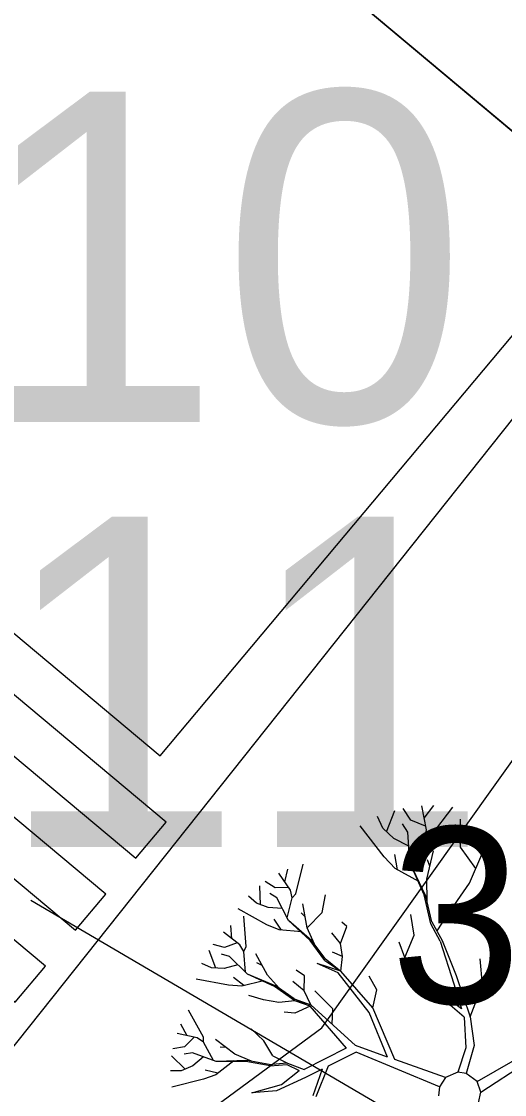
# Model space of a CAD drawing. Extents: x -438233 to -437334, y -1133133 to -1132623.
# Drawn here: x -437570.669 to -437568.614, y -1132701.98 to -1132697.412 of the extents above; entities that cross this region are included whole.
import ezdxf

# ---------------------------------------------------------------- set-up
doc = ezdxf.new("R2010")
doc.units = 0
for name, color, linetype in [('Vrstva 1', 7, 'Continuous'), ('Vrstva 11', 7, 'Continuous'), ('Vrstva 3', 7, 'Continuous'), ('Vrstva 50', 7, 'Continuous'), ('Vrstva 53', 7, 'Continuous'), ('Vrstva 55', 7, 'Continuous'), ('XR$3$Okno', 7, 'Continuous')]:
    doc.layers.add(name, color=color, linetype=linetype)

msp = doc.modelspace()

# ---------------------------------------------------------------- linework, layer by layer
at = {"layer": 'Vrstva 1'}
for p, q in [((-437569.013, -1132700.812), (-437569.0461, -1132700.7617)), ((-437568.9464, -1132700.8531), (-437568.966, -1132700.7505)), ((-437568.956, -1132700.8032), (-437568.9153, -1132700.7493)), ((-437568.9288, -1132700.8816), (-437568.8337, -1132700.7571)), ((-437569.1324, -1132700.846), (-437569.1544, -1132700.7968)), ((-437569.1164, -1132700.8612), (-437569.0814, -1132700.7706)), ((-437568.9501, -1132700.8372), (-437569.013, -1132700.812)), ((-437568.8019, -1132700.9269), (-437568.8011, -1132700.8071)), ((-437569.1262, -1132700.968), (-437569.2289, -1132700.8357)), ((-437569.0858, -1132700.8904), (-437569.1324, -1132700.846)), ((-437569.0255, -1132700.8624), (-437569.0486, -1132700.8269)), ((-437568.9533, -1132700.8931), (-437568.9464, -1132700.8531)), ((-437569.0216, -1132700.9225), (-437569.0858, -1132700.8904)), ((-437569.0172, -1132700.9918), (-437569.0255, -1132700.8624)), ((-437569.0179, -1132700.9761), (-437568.9533, -1132700.8931)), ((-437568.9533, -1132700.8931), (-437568.9288, -1132700.8816)), ((-437568.7107, -1132700.9573), (-437568.72, -1132700.8857)), ((-437568.9447, -1132701.0629), (-437568.916, -1132700.9421)), ((-437568.7359, -1132701.0168), (-437568.8019, -1132700.9269)), ((-437569.0792, -1132701.017), (-437569.1262, -1132700.968)), ((-437569.0691, -1132701.0227), (-437569.0812, -1132700.9573)), ((-437568.9564, -1132701.1297), (-437569.0172, -1132700.9918)), ((-437568.9486, -1132701.1346), (-437569.0172, -1132700.9918)), ((-437568.9315, -1132701.0075), (-437568.9425, -1132700.9808)), ((-437568.7627, -1132701.0793), (-437568.7107, -1132700.9573)), ((-437569.5251, -1132701.1096), (-437569.5743, -1132701.0376)), ((-437569.5489, -1132701.0746), (-437569.5356, -1132701.02)), ((-437569.5023, -1132701.1256), (-437569.4707, -1132700.9987)), ((-437568.9785, -1132701.0722), (-437569.0792, -1132701.017)), ((-437569.59, -1132701.1001), (-437569.6319, -1132701.0729)), ((-437568.944, -1132701.155), (-437568.9447, -1132701.0629)), ((-437568.8815, -1132701.25), (-437568.7627, -1132701.0793)), ((-437569.6699, -1132701.1655), (-437569.703, -1132701.1351)), ((-437569.6525, -1132701.1719), (-437569.6557, -1132701.091)), ((-437569.5824, -1132701.1427), (-437569.6121, -1132701.1234)), ((-437569.5334, -1132701.0986), (-437569.59, -1132701.1001)), ((-437569.5173, -1132701.1422), (-437569.5251, -1132701.1096)), ((-437569.5173, -1132701.1422), (-437569.5023, -1132701.1256)), ((-437569.3901, -1132701.2052), (-437569.3759, -1132701.1302)), ((-437568.9275, -1132701.2537), (-437568.9564, -1132701.1297)), ((-437568.9229, -1132701.2442), (-437568.9486, -1132701.1346)), ((-437569.6194, -1132701.1841), (-437569.6699, -1132701.1655)), ((-437569.5334, -1132701.2388), (-437569.5824, -1132701.1427)), ((-437569.5393, -1132701.2272), (-437569.5173, -1132701.1422)), ((-437569.4543, -1132701.2694), (-437569.4722, -1132701.1675)), ((-437569.6248, -1132701.2569), (-437569.7468, -1132701.1898)), ((-437569.714, -1132701.35), (-437569.724, -1132701.2197)), ((-437569.5599, -1132701.1876), (-437569.6194, -1132701.1841)), ((-437569.4626, -1132701.2228), (-437569.4798, -1132701.2059)), ((-437569.4543, -1132701.2694), (-437569.3901, -1132701.2052)), ((-437568.9993, -1132701.301), (-437569.0135, -1132701.214)), ((-437569.7745, -1132701.3164), (-437569.7792, -1132701.2601)), ((-437569.5726, -1132701.2789), (-437569.6248, -1132701.2569)), ((-437569.5628, -1132701.2799), (-437569.5937, -1132701.2336)), ((-437569.4413, -1132701.3243), (-437569.5334, -1132701.2388)), ((-437569.4337, -1132701.3255), (-437569.5334, -1132701.2388)), ((-437569.4232, -1132701.3395), (-437569.4543, -1132701.2694)), ((-437569.3119, -1132701.3368), (-437569.2847, -1132701.265)), ((-437569.2847, -1132701.265), (-437569.3066, -1132701.2459)), ((-437568.8874, -1132701.3275), (-437568.9275, -1132701.2537)), ((-437568.9229, -1132701.2442), (-437568.8798, -1132701.3235)), ((-437568.8815, -1132701.25), (-437568.9021, -1132701.2829)), ((-437569.7407, -1132701.3419), (-437569.81, -1132701.2892)), ((-437569.4773, -1132701.2875), (-437569.5726, -1132701.2789)), ((-437569.3119, -1132701.3368), (-437569.3487, -1132701.2919)), ((-437569.0383, -1132701.3958), (-437568.9993, -1132701.301)), ((-437569.8051, -1132701.3534), (-437569.8534, -1132701.3409)), ((-437569.7517, -1132701.3343), (-437569.8051, -1132701.3534)), ((-437569.7228, -1132701.3706), (-437569.7407, -1132701.3419)), ((-437569.7228, -1132701.3706), (-437569.714, -1132701.35)), ((-437569.3783, -1132701.4098), (-437569.4413, -1132701.3243)), ((-437569.3778, -1132701.401), (-437569.4337, -1132701.3255)), ((-437569.3036, -1132701.3921), (-437569.3119, -1132701.3368)), ((-437569.0383, -1132701.3958), (-437569.063, -1132701.3306)), ((-437568.8874, -1132701.3275), (-437568.8303, -1132701.5085)), ((-437568.8798, -1132701.3235), (-437568.8197, -1132701.4735)), ((-437569.8421, -1132701.4416), (-437569.8705, -1132701.3659)), ((-437569.7848, -1132701.3919), (-437569.8188, -1132701.3826)), ((-437569.7076, -1132701.4673), (-437569.7848, -1132701.3919)), ((-437569.7169, -1132701.4585), (-437569.7228, -1132701.3706)), ((-437569.6231, -1132701.4718), (-437569.6723, -1132701.3804)), ((-437569.3778, -1132701.401), (-437569.3778, -1132701.401)), ((-437569.3778, -1132701.401), (-437569.3107, -1132701.4541)), ((-437569.3036, -1132701.3921), (-437569.3467, -1132701.3738)), ((-437569.3107, -1132701.4541), (-437569.3036, -1132701.3921)), ((-437568.9248, -1132701.5188), (-437569.0383, -1132701.3958)), ((-437568.9449, -1132701.5139), (-437569.0383, -1132701.3958)), ((-437568.7083, -1132701.5132), (-437568.7173, -1132701.4019)), ((-437569.8603, -1132701.4409), (-437569.9014, -1132701.4225)), ((-437569.8068, -1132701.4428), (-437569.8603, -1132701.4409)), ((-437569.7493, -1132701.4269), (-437569.8068, -1132701.4428)), ((-437569.6456, -1132701.4299), (-437569.6674, -1132701.4191)), ((-437569.4648, -1132701.4747), (-437569.5013, -1132701.4504)), ((-437569.3215, -1132701.462), (-437569.4117, -1132701.422)), ((-437569.3107, -1132701.4541), (-437569.4117, -1132701.422)), ((-437569.3783, -1132701.4098), (-437569.3107, -1132701.4541)), ((-437569.174, -1132701.6112), (-437569.3107, -1132701.4541)), ((-437569.789, -1132701.5134), (-437569.9257, -1132701.4882)), ((-437569.7228, -1132701.5156), (-437569.7669, -1132701.4816)), ((-437569.6393, -1132701.4963), (-437569.7324, -1132701.5178)), ((-437569.5934, -1132701.5198), (-437569.7076, -1132701.4673)), ((-437569.5861, -1132701.5183), (-437569.7076, -1132701.4673)), ((-437569.5714, -1132701.5284), (-437569.6231, -1132701.4718)), ((-437569.4673, -1132701.5384), (-437569.5143, -1132701.499)), ((-437569.4673, -1132701.5384), (-437569.4648, -1132701.4747)), ((-437569.1894, -1132701.6303), (-437569.3215, -1132701.462)), ((-437569.1576, -1132701.5335), (-437569.1899, -1132701.4754)), ((-437568.8197, -1132701.4735), (-437568.7604, -1132701.6489)), ((-437569.7324, -1132701.5178), (-437569.789, -1132701.5134)), ((-437569.5067, -1132701.5805), (-437569.5934, -1132701.5198)), ((-437569.5089, -1132701.5722), (-437569.5861, -1132701.5183)), ((-437569.4384, -1132701.5974), (-437569.4673, -1132701.5384)), ((-437569.345, -1132701.6148), (-437569.4207, -1132701.5386)), ((-437569.174, -1132701.6112), (-437569.1576, -1132701.5335)), ((-437568.7859, -1132701.6501), (-437568.9449, -1132701.5139)), ((-437568.7967, -1132701.6153), (-437568.9248, -1132701.5188)), ((-437568.8303, -1132701.5085), (-437568.7967, -1132701.6153)), ((-437568.7604, -1132701.6489), (-437568.7083, -1132701.5132)), ((-437569.6395, -1132701.5761), (-437569.7025, -1132701.558)), ((-437569.5743, -1132701.5879), (-437569.6395, -1132701.5761)), ((-437569.5067, -1132701.5805), (-437569.5743, -1132701.5879)), ((-437569.5089, -1132701.5722), (-437569.4384, -1132701.5974)), ((-437569.4384, -1132701.5974), (-437569.5067, -1132701.5805)), ((-437569.4406, -1132701.6041), (-437569.5067, -1132701.5805)), ((-437569.895, -1132701.7349), (-437569.9585, -1132701.6207)), ((-437569.5067, -1132701.633), (-437569.5518, -1132701.6286)), ((-437569.4406, -1132701.6041), (-437569.5067, -1132701.633)), ((-437569.2867, -1132701.7822), (-437569.4406, -1132701.6041)), ((-437569.2482, -1132701.7716), (-437569.4384, -1132701.5974)), ((-437569.3482, -1132701.6798), (-437569.345, -1132701.6148)), ((-437569.1115, -1132701.8199), (-437569.1894, -1132701.6303)), ((-437569.0814, -1132701.8304), (-437569.174, -1132701.6112)), ((-437569.9639, -1132701.7295), (-437569.9916, -1132701.6807)), ((-437568.7859, -1132701.6501), (-437568.7793, -1132701.7802)), ((-437568.7604, -1132701.6489), (-437568.7438, -1132701.7704)), ((-437569.9225, -1132701.7388), (-437570.0075, -1132701.7197)), ((-437569.6388, -1132701.7513), (-437569.6922, -1132701.7006)), ((-437569.9362, -1132701.7364), (-437569.9764, -1132701.776)), ((-437569.8946, -1132701.7574), (-437569.9225, -1132701.7388)), ((-437569.8946, -1132701.7574), (-437569.895, -1132701.7349)), ((-437569.8527, -1132701.8348), (-437569.8946, -1132701.7574)), ((-437569.7618, -1132701.8077), (-437569.8443, -1132701.7452)), ((-437569.6001, -1132701.8143), (-437569.6388, -1132701.7513)), ((-437569.1115, -1132701.8199), (-437569.2482, -1132701.7716)), ((-437568.7438, -1132701.7704), (-437568.7769, -1132701.8895)), ((-437568.7313, -1132701.9238), (-437568.3981, -1132701.7329)), ((-437569.9732, -1132701.8716), (-437570.0308, -1132701.8145)), ((-437569.9764, -1132701.776), (-437570.0256, -1132701.7849)), ((-437569.9418, -1132701.8025), (-437569.9766, -1132701.8084)), ((-437569.8404, -1132701.8393), (-437569.9418, -1132701.8025)), ((-437569.8948, -1132701.8197), (-437569.9406, -1132701.8579)), ((-437569.7997, -1132701.779), (-437569.8237, -1132701.7785)), ((-437569.691, -1132701.8378), (-437569.7618, -1132701.8077)), ((-437569.6001, -1132701.8143), (-437569.5376, -1132701.8456)), ((-437569.2874, -1132701.7817), (-437569.4665, -1132701.8726)), ((-437569.2455, -1132701.7991), (-437569.3651, -1132701.8589)), ((-437568.8915, -1132701.9471), (-437569.2455, -1132701.7991)), ((-437568.7793, -1132701.7802), (-437568.8134, -1132701.8851)), ((-437569.9406, -1132701.8579), (-437569.9899, -1132701.8785)), ((-437569.7662, -1132701.8366), (-437569.8419, -1132701.8951)), ((-437569.7086, -1132701.8346), (-437569.8404, -1132701.8393)), ((-437569.7147, -1132701.839), (-437569.8404, -1132701.8393)), ((-437569.6106, -1132701.8581), (-437569.7147, -1132701.839)), ((-437569.616, -1132701.8515), (-437569.7086, -1132701.8346)), ((-437569.5405, -1132701.8522), (-437569.4881, -1132701.8775)), ((-437569.5376, -1132701.8456), (-437569.4665, -1132701.8726)), ((-437569.3651, -1132701.8589), (-437569.4163, -1132701.989)), ((-437568.8648, -1132701.9069), (-437569.0814, -1132701.8304)), ((-437568.7156, -1132701.9694), (-437568.523, -1132701.8444)), ((-437569.9899, -1132701.8785), (-437570.0352, -1132701.8789)), ((-437569.8419, -1132701.8951), (-437569.895, -1132701.9147)), ((-437569.834, -1132701.889), (-437569.8882, -1132701.8765)), ((-437569.4611, -1132701.9066), (-437569.5849, -1132701.9637)), ((-437569.5631, -1132701.9373), (-437569.4881, -1132701.8775)), ((-437569.3899, -1132701.8711), (-437569.4611, -1132701.9066)), ((-437569.3899, -1132701.8711), (-437569.43, -1132701.9853)), ((-437568.8648, -1132701.9069), (-437568.8915, -1132701.9471)), ((-437568.8134, -1132701.8851), (-437568.8648, -1132701.9069)), ((-437568.7769, -1132701.8895), (-437568.8134, -1132701.8851)), ((-437568.7313, -1132701.9238), (-437568.7769, -1132701.8895)), ((-437569.895, -1132701.9147), (-437570.03, -1132701.9488)), ((-437569.6897, -1132701.9723), (-437569.5631, -1132701.9373)), ((-437568.8915, -1132701.9471), (-437568.8952, -1132701.9858)), ((-437568.7156, -1132701.9694), (-437568.7313, -1132701.9238)), ((-437569.5849, -1132701.9637), (-437569.6897, -1132701.9723)), ((-437568.7249, -1132702.0147), (-437568.7156, -1132701.9694))]:
    msp.add_line(p, q, dxfattribs=at)
msp.add_lwpolyline([(-437584.7672, -1132696.5818), (-437581.0425, -1132692.1358), (-437578.7429, -1132694.0624), (-437578.486, -1132693.7558), (-437576.1864, -1132695.6823), (-437574.1314, -1132693.2294), (-437567.9982, -1132698.3676), (-437566.7119, -1132696.8342), (-437564.4165, -1132698.7572), (-437568.9128, -1132704.1241), (-437568.9128, -1132704.1241), (-437569.678, -1132705.0375), (-437574.2649, -1132701.1947), (-437576.3352, -1132703.6459)], close=True, dxfattribs=at)
for points in [[(-437569.616, -1132701.8515), (-437569.5413, -1132701.8449)], [(-437569.6106, -1132701.8581), (-437569.5405, -1132701.8522)]]:
    msp.add_lwpolyline(points, dxfattribs=at)
at = {"layer": 'Vrstva 11'}
msp.add_arc((-437573.5457, -1132697.6344), 8.4267, 296.26349, 345.78816, dxfattribs=at)
at = {"layer": 'Vrstva 50'}
msp.add_lwpolyline([(-437546.5898, -1132726.0693), (-437566.4958, -1132709.4633), (-437566.6107, -1132706.0528), (-437562.1153, -1132700.6869), (-437566.6725, -1132696.8033), (-437567.9982, -1132698.3676), (-437574.1314, -1132693.2294), (-437576.1864, -1132695.6823), (-437578.486, -1132693.7558)], dxfattribs=at)
at = {"layer": 'Vrstva 53'}
msp.add_lwpolyline([(-437570.6298, -1132702.6082), (-437569.3908, -1132701.6963), (-437568.3508, -1132700.2363), (-437567.2008, -1132700.7463), (-437566.3908, -1132701.1563)], dxfattribs=at)
at = {"layer": 'Vrstva 55'}
msp.add_lwpolyline([(-437504.5618, -1132766.3533), (-437512.5368, -1132750.5323), (-437518.9788, -1132739.4053), (-437550.8728, -1132712.7403), (-437570.6298, -1132701.1534)], dxfattribs=at)
at = {"layer": 'XR$3$Okno'}
for points in [[(-437570.054, -1132700.8198), (-437576.1864, -1132695.6823), (-437576.3148, -1132695.8356), (-437570.1824, -1132700.9732), (-437570.054, -1132700.8198)], [(-437570.3109, -1132701.1265), (-437576.4432, -1132695.9889), (-437576.5717, -1132696.1423), (-437570.4393, -1132701.2798), (-437570.3109, -1132701.1265)], [(-437576.8286, -1132696.4489), (-437570.6962, -1132701.5864), (-437570.5678, -1132701.4331), (-437576.7001, -1132696.2956), (-437576.8286, -1132696.4489)], [(-437570.0789, -1132700.5381), (-437568.1523, -1132698.2385), (-437570.4519, -1132696.3119), (-437572.3785, -1132698.6115), (-437570.0789, -1132700.5381)]]:
    msp.add_lwpolyline(points, dxfattribs=at)
msp.add_lwpolyline([(-437566.0788, -1132700.7583), (-437565.2272, -1132699.6872), (-437567.5664, -1132697.8273), (-437571.1661, -1132702.3546), (-437568.9128, -1132704.1241), (-437566.8316, -1132701.769), (-437567.5984, -1132701.2317), (-437566.9362, -1132700.125)], close=True, dxfattribs=at)

# ---------------------------------------------------------------- texts
at = {"layer": 'Vrstva 1'}
for s, p in [('SO 10 ', (-437574.1044, -1132699.1169)), ('SO 11 ', (-437574.0109, -1132700.9262))]:
    msp.add_text(s, height=1.40625, dxfattribs=at).set_placement(p)
at = {"layer": 'Vrstva 3'}
msp.add_text('386.26 ', height=0.75, dxfattribs=at).set_placement((-437569.0998, -1132701.5913))

doc.saveas('drawing.dxf')
